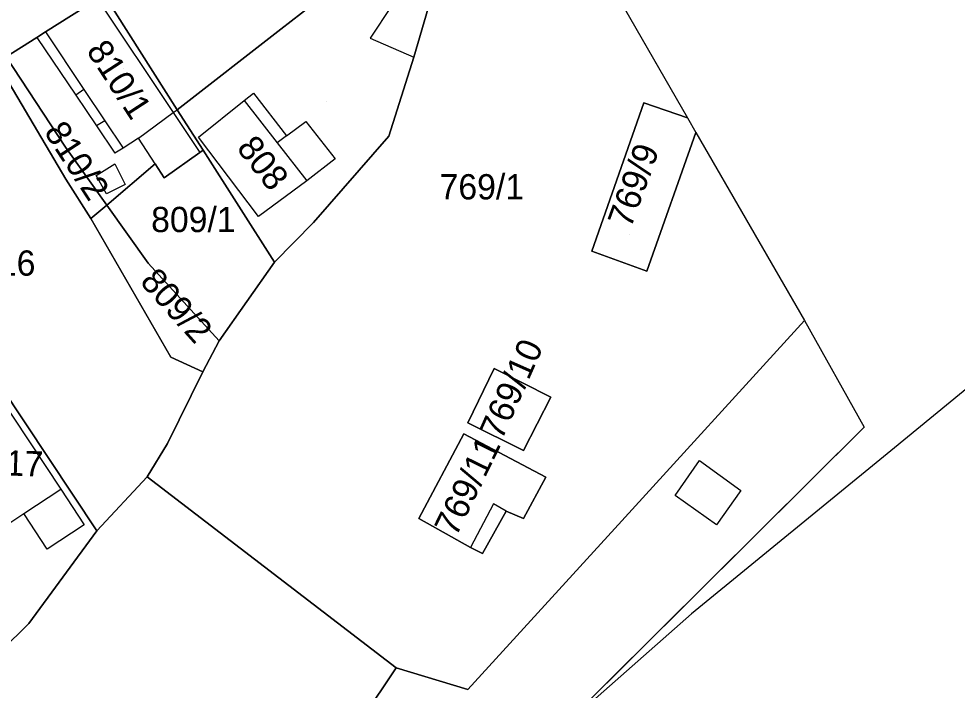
# Model space of a CAD drawing. Extents: x -263943 to -261149, y -1236934 to -1230686.
# Drawn here: x -262503.9 to -262429.6, y -1235184.3 to -1235131.2 of the extents above; entities that cross this region are included whole.
import ezdxf

# ---------------------------------------------------------------- set-up
doc = ezdxf.new("R2010")
doc.units = 0
for name, color, linetype in [('body_kn', 7, 'Continuous'), ('kladpar_druhypozemkov', 7, 'Continuous'), ('kladpar_hranice', 7, 'Continuous'), ('kladpar_parcelnecisla', 7, 'Continuous'), ('kladpar_plochy', 7, 'Continuous'), ('zappar_hrandruhpozemk', 7, 'Continuous'), ('zuob_linie', 7, 'Continuous'), ('zuob_plochy', 7, 'Continuous')]:
    doc.layers.add(name, color=color, linetype=linetype)

msp = doc.modelspace()

# ---------------------------------------------------------------- linework, layer by layer
at = {"layer": 'body_kn'}
for p, q in [((-262483.19, -1235132), (-262483.19, -1235132)), ((-262502.51, -1235132.64), (-262502.51, -1235132.64)), ((-262502.51, -1235132.64), (-262502.51, -1235132.64)), ((-262501.83, -1235132.21), (-262501.83, -1235132.21)), ((-262501.83, -1235132.21), (-262501.83, -1235132.21)), ((-262476.1, -1235132.71), (-262476.1, -1235132.71)), ((-262472.63, -1235134.21), (-262472.63, -1235134.21)), ((-262499.42, -1235137.22), (-262499.42, -1235137.22)), ((-262498.78, -1235136.76), (-262498.78, -1235136.76)), ((-262498.78, -1235136.76), (-262498.78, -1235136.76)), ((-262485.35, -1235137.05), (-262485.35, -1235137.05)), ((-262486.09, -1235137.65), (-262486.09, -1235137.65)), ((-262454.41, -1235137.83), (-262454.41, -1235137.83)), ((-262491.7, -1235138.6), (-262491.7, -1235138.6)), ((-262491.7, -1235138.6), (-262491.7, -1235138.6)), ((-262491.39, -1235138.38), (-262491.39, -1235138.38)), ((-262497.12, -1235139.25), (-262497.12, -1235139.25)), ((-262497.12, -1235139.25), (-262497.12, -1235139.25)), ((-262481.19, -1235139.31), (-262481.19, -1235139.31)), ((-262450.96, -1235139), (-262450.96, -1235139)), ((-262497.78, -1235139.65), (-262497.78, -1235139.65)), ((-262497.78, -1235139.65), (-262497.78, -1235139.65)), ((-262450.29, -1235140.17), (-262450.29, -1235140.17)), ((-262450.29, -1235140.17), (-262450.29, -1235140.17)), ((-262494.46, -1235140.63), (-262494.46, -1235140.63)), ((-262494.46, -1235140.63), (-262494.46, -1235140.63)), ((-262489.71, -1235140.55), (-262489.71, -1235140.55)), ((-262489.71, -1235140.55), (-262489.71, -1235140.55)), ((-262483.48, -1235140.99), (-262483.48, -1235140.99)), ((-262482.73, -1235140.44), (-262482.73, -1235140.44)), ((-262482.73, -1235140.44), (-262482.73, -1235140.44)), ((-262474.61, -1235140.46), (-262474.61, -1235140.46)), ((-262500.24, -1235141.33), (-262500.24, -1235141.33)), ((-262496.32, -1235141.81), (-262496.32, -1235141.81)), ((-262495.68, -1235141.4), (-262495.68, -1235141.4)), ((-262489.59, -1235141.76), (-262489.59, -1235141.76)), ((-262489.59, -1235141.76), (-262489.59, -1235141.76)), ((-262489.34, -1235141.58), (-262489.34, -1235141.58)), ((-262478.88, -1235142.25), (-262478.88, -1235142.25)), ((-262496.33, -1235142.64), (-262496.33, -1235142.64)), ((-262493.14, -1235142.65), (-262493.14, -1235142.65)), ((-262493.14, -1235142.65), (-262493.14, -1235142.65)), ((-262500.21, -1235143.87), (-262500.21, -1235143.87)), ((-262500.21, -1235143.87), (-262500.21, -1235143.87)), ((-262497.8, -1235143.57), (-262497.8, -1235143.57)), ((-262497.8, -1235143.57), (-262497.8, -1235143.57)), ((-262492.41, -1235143.76), (-262492.41, -1235143.76)), ((-262481.12, -1235144.01), (-262481.12, -1235144.01)), ((-262495.52, -1235144.3), (-262495.52, -1235144.3)), ((-262496.99, -1235145.04), (-262496.99, -1235145.04)), ((-262496.97, -1235145.93), (-262496.97, -1235145.93)), ((-262498.22, -1235146.99), (-262498.22, -1235146.99)), ((-262498.22, -1235146.99), (-262498.22, -1235146.99)), ((-262484.96, -1235146.82), (-262484.96, -1235146.82)), ((-262480.59, -1235147.31), (-262480.59, -1235147.31)), ((-262458.55, -1235149.57), (-262458.55, -1235149.57)), ((-262493.7, -1235150.53), (-262493.7, -1235150.53)), ((-262483.68, -1235150.44), (-262483.68, -1235150.44)), ((-262483.68, -1235150.44), (-262483.68, -1235150.44)), ((-262454.19, -1235151.14), (-262454.19, -1235151.14)), ((-262441.7, -1235155.07), (-262441.7, -1235155.07)), ((-262488.06, -1235156.67), (-262488.06, -1235156.67)), ((-262488.06, -1235156.67), (-262488.06, -1235156.67)), ((-262491.89, -1235157.96), (-262491.89, -1235157.96)), ((-262466.27, -1235158.87), (-262466.27, -1235158.87)), ((-262466.27, -1235158.87), (-262466.27, -1235158.87)), ((-262489.36, -1235159.13), (-262489.36, -1235159.13)), ((-262461.8, -1235161.14), (-262461.8, -1235161.14)), ((-262468.36, -1235163.16), (-262468.36, -1235163.16)), ((-262468.68, -1235164.04), (-262468.68, -1235164.04)), ((-262436.96, -1235163.52), (-262436.96, -1235163.52)), ((-262492.16, -1235164.81), (-262492.16, -1235164.81)), ((-262463.94, -1235165.36), (-262463.94, -1235165.36)), ((-262434.86, -1235165.39), (-262434.86, -1235165.39)), ((-262450, -1235166.14), (-262450, -1235166.14)), ((-262450, -1235166.14), (-262450, -1235166.14)), ((-262493.78, -1235167.45), (-262493.78, -1235167.45)), ((-262462.19, -1235167.47), (-262462.19, -1235167.47)), ((-262500.62, -1235168.43), (-262500.62, -1235168.43)), ((-262500.62, -1235168.43), (-262500.62, -1235168.43)), ((-262446.73, -1235168.53), (-262446.73, -1235168.53)), ((-262451.93, -1235168.91), (-262451.93, -1235168.91)), ((-262466.34, -1235169.58), (-262466.34, -1235169.58)), ((-262503.53, -1235170.35), (-262503.53, -1235170.35)), ((-262503.53, -1235170.35), (-262503.53, -1235170.35)), ((-262472.25, -1235170.73), (-262472.25, -1235170.73)), ((-262465.33, -1235170.16), (-262465.33, -1235170.16)), ((-262465.33, -1235170.16), (-262465.33, -1235170.16)), ((-262463.94, -1235170.75), (-262463.94, -1235170.75)), ((-262498.76, -1235171.23), (-262498.76, -1235171.23)), ((-262456.72, -1235171.52), (-262456.72, -1235171.52)), ((-262448.66, -1235171.23), (-262448.66, -1235171.23)), ((-262497.76, -1235171.72), (-262497.76, -1235171.72)), ((-262468.16, -1235173.05), (-262468.16, -1235173.05)), ((-262501.68, -1235173.16), (-262501.68, -1235173.16)), ((-262467.21, -1235173.5), (-262467.21, -1235173.5)), ((-262467.21, -1235173.5), (-262467.21, -1235173.5)), ((-262450.64, -1235178.3), (-262450.64, -1235178.3)), ((-262503.13, -1235179.05), (-262503.13, -1235179.05)), ((-262503.13, -1235179.05), (-262503.13, -1235179.05)), ((-262474.05, -1235182.56), (-262474.05, -1235182.56)), ((-262468.36, -1235184.27), (-262468.36, -1235184.27))]:
    msp.add_line(p, q, dxfattribs=at)
at = {"layer": 'kladpar_druhypozemkov'}
for p, q in [((-262495.68, -1235135.11), (-262495.68, -1235135.11)), ((-262479.58, -1235137.72), (-262479.58, -1235137.72)), ((-262502.32, -1235139.4), (-262502.32, -1235139.4)), ((-262467.72, -1235143.37), (-262467.72, -1235143.37)), ((-262490.36, -1235145.66), (-262490.36, -1235145.66)), ((-262455.52, -1235148.27), (-262455.52, -1235148.27)), ((-262494.26, -1235152.16), (-262494.26, -1235152.16)), ((-262466.6, -1235161.44), (-262466.6, -1235161.44)), ((-262469.06, -1235167.99), (-262469.06, -1235167.99))]:
    msp.add_line(p, q, dxfattribs=at)
at = {"layer": 'kladpar_hranice'}
msp.add_line((-262488.06, -1235156.67), (-262483.68, -1235150.44), dxfattribs=at)
for points in [[(-262478.71, -1235123.87), (-262476.62, -1235126.89), (-262483.19, -1235132), (-262491.39, -1235138.38), (-262497.18, -1235129.25), (-262503.92, -1235119.62), (-262496.31, -1235115.7), (-262492.8, -1235113.9), (-262487.98, -1235111.47), (-262486.88, -1235111.9), (-262486.71, -1235112.32), (-262478.71, -1235123.87)], [(-262483.68, -1235150.44), (-262480.59, -1235147.31), (-262474.61, -1235140.46), (-262472.63, -1235134.21), (-262471.5, -1235130.33), (-262468.7, -1235117.51), (-262465.44, -1235113.89), (-262450.96, -1235139), (-262454.41, -1235137.83), (-262458.55, -1235149.57), (-262454.19, -1235151.14), (-262450.29, -1235140.17), (-262441.7, -1235155.07), (-262456.72, -1235171.52), (-262468.36, -1235184.27), (-262474.05, -1235182.56), (-262493.78, -1235167.45), (-262492.16, -1235164.81), (-262489.36, -1235159.13), (-262488.06, -1235156.67)], [(-262501.83, -1235132.21), (-262502.51, -1235132.64), (-262504.93, -1235134.18), (-262512.05, -1235123.52), (-262503.92, -1235119.62), (-262497.18, -1235129.25), (-262497.71, -1235129.59), (-262501.83, -1235132.21)], [(-262473.8, -1235129.15), (-262472.58, -1235129.77), (-262471.5, -1235130.33), (-262472.63, -1235134.21), (-262474.61, -1235140.46), (-262480.59, -1235147.31), (-262483.68, -1235150.44), (-262489.34, -1235141.58), (-262491.39, -1235138.38), (-262483.19, -1235132), (-262476.62, -1235126.89), (-262474.38, -1235130.12), (-262473.8, -1235129.15)], [(-262489.59, -1235141.76), (-262492.41, -1235143.76), (-262493.14, -1235142.65), (-262496.97, -1235145.93), (-262500.24, -1235141.33), (-262504.93, -1235134.18), (-262502.51, -1235132.64), (-262501.83, -1235132.21), (-262497.71, -1235129.59), (-262497.18, -1235129.25), (-262491.39, -1235138.38), (-262489.34, -1235141.58), (-262489.59, -1235141.76)], [(-262500.21, -1235143.87), (-262505.69, -1235134.66), (-262504.93, -1235134.18), (-262500.24, -1235141.33), (-262496.97, -1235145.93), (-262498.22, -1235146.99), (-262500.21, -1235143.87)], [(-262505.69, -1235134.66), (-262500.21, -1235143.87), (-262498.22, -1235146.99), (-262491.89, -1235157.96), (-262489.36, -1235159.13), (-262492.16, -1235164.81), (-262493.78, -1235167.45), (-262497.76, -1235171.72), (-262505.35, -1235160.26), (-262512.76, -1235149.11), (-262509.93, -1235147.48), (-262512.39, -1235141.39), (-262514.08, -1235142.36), (-262514.68, -1235139.95), (-262510.1, -1235137.06), (-262509.93, -1235137.32), (-262509.03, -1235136.76), (-262508.41, -1235137.83), (-262505.69, -1235136.05), (-262506.32, -1235135.06), (-262505.69, -1235134.66)], [(-262450.29, -1235140.17), (-262454.19, -1235151.14), (-262458.55, -1235149.57), (-262454.41, -1235137.83), (-262450.96, -1235139), (-262450.29, -1235140.17)], [(-262488.06, -1235156.67), (-262493.7, -1235150.53), (-262496.97, -1235145.93), (-262493.14, -1235142.65), (-262492.41, -1235143.76), (-262489.59, -1235141.76), (-262489.34, -1235141.58), (-262483.68, -1235150.44), (-262488.06, -1235156.67)], [(-262498.22, -1235146.99), (-262496.97, -1235145.93), (-262493.7, -1235150.53), (-262488.06, -1235156.67), (-262489.36, -1235159.13), (-262491.89, -1235157.96), (-262498.22, -1235146.99)], [(-262512.74, -1235240.19), (-262497.62, -1235217.82), (-262474.05, -1235182.56), (-262468.36, -1235184.27), (-262456.72, -1235171.52), (-262441.7, -1235155.07), (-262436.96, -1235163.52), (-262461.39, -1235187.78), (-262468.43, -1235196.06), (-262475.28, -1235206.01), (-262476.89, -1235208.47), (-262479.83, -1235212.4), (-262481.38, -1235214.65), (-262487.54, -1235223.7), (-262496.38, -1235236.42), (-262499.73, -1235241.2), (-262520.14, -1235282.1)], [(-262463.94, -1235165.36), (-262461.8, -1235161.14), (-262466.27, -1235158.87), (-262468.36, -1235163.16), (-262463.94, -1235165.36)], [(-262466.27, -1235158.87), (-262461.8, -1235161.14), (-262463.94, -1235165.36), (-262468.36, -1235163.16), (-262466.27, -1235158.87)], [(-262503.13, -1235179.05), (-262507.45, -1235183.29), (-262517.81, -1235168.06), (-262510.69, -1235163.6), (-262510.09, -1235163.23), (-262505.83, -1235160.56), (-262505.35, -1235160.26), (-262497.76, -1235171.72), (-262503.13, -1235179.05)], [(-262468.16, -1235173.05), (-262467.21, -1235173.5), (-262465.33, -1235170.16), (-262463.94, -1235170.75), (-262462.19, -1235167.47), (-262468.68, -1235164.04), (-262472.25, -1235170.73), (-262468.16, -1235173.05)], [(-262467.21, -1235173.5), (-262468.16, -1235173.05), (-262472.25, -1235170.73), (-262468.68, -1235164.04), (-262462.19, -1235167.47), (-262463.94, -1235170.75), (-262465.33, -1235170.16), (-262467.21, -1235173.5)], [(-262510.91, -1235211.23), (-262507.78, -1235210.03), (-262502.94, -1235208.17), (-262505.83, -1235200.05), (-262513.8, -1235202.94), (-262518.8, -1235204.72), (-262519.9, -1235201.17), (-262517.78, -1235200.49), (-262516.95, -1235188.46), (-262515, -1235187.62), (-262507.45, -1235183.29), (-262503.13, -1235179.05), (-262497.76, -1235171.72), (-262493.78, -1235167.45), (-262474.05, -1235182.56), (-262497.62, -1235217.82), (-262504.97, -1235213.34), (-262510.91, -1235211.23)]]:
    msp.add_lwpolyline(points, dxfattribs=at)
at = {"layer": 'kladpar_plochy'}
for p, q in [((-262465.44, -1235113.89), (-262450.96, -1235139)), ((-262472.63, -1235134.21), (-262471.5, -1235130.33)), ((-262474.61, -1235140.46), (-262472.63, -1235134.21)), ((-262454.41, -1235137.83), (-262458.55, -1235149.57)), ((-262450.96, -1235139), (-262454.41, -1235137.83)), ((-262454.19, -1235151.14), (-262450.29, -1235140.17)), ((-262450.29, -1235140.17), (-262441.7, -1235155.07)), ((-262480.59, -1235147.31), (-262474.61, -1235140.46)), ((-262483.68, -1235150.44), (-262480.59, -1235147.31)), ((-262458.55, -1235149.57), (-262454.19, -1235151.14)), ((-262488.06, -1235156.67), (-262483.68, -1235150.44)), ((-262441.7, -1235155.07), (-262456.72, -1235171.52)), ((-262456.72, -1235171.52), (-262441.7, -1235155.07)), ((-262441.7, -1235155.07), (-262436.96, -1235163.52)), ((-262489.36, -1235159.13), (-262488.06, -1235156.67)), ((-262466.27, -1235158.87), (-262468.36, -1235163.16)), ((-262461.8, -1235161.14), (-262466.27, -1235158.87)), ((-262492.16, -1235164.81), (-262489.36, -1235159.13)), ((-262463.94, -1235165.36), (-262461.8, -1235161.14)), ((-262468.36, -1235163.16), (-262463.94, -1235165.36)), ((-262468.68, -1235164.04), (-262472.25, -1235170.73)), ((-262462.19, -1235167.47), (-262468.68, -1235164.04)), ((-262436.96, -1235163.52), (-262461.39, -1235187.78)), ((-262493.78, -1235167.45), (-262492.16, -1235164.81)), ((-262474.05, -1235182.56), (-262493.78, -1235167.45)), ((-262463.94, -1235170.75), (-262462.19, -1235167.47)), ((-262472.25, -1235170.73), (-262468.16, -1235173.05)), ((-262467.21, -1235173.5), (-262465.33, -1235170.16)), ((-262465.33, -1235170.16), (-262463.94, -1235170.75)), ((-262456.72, -1235171.52), (-262468.36, -1235184.27)), ((-262468.36, -1235184.27), (-262456.72, -1235171.52)), ((-262468.16, -1235173.05), (-262467.21, -1235173.5)), ((-262497.62, -1235217.82), (-262474.05, -1235182.56)), ((-262468.36, -1235184.27), (-262474.05, -1235182.56)), ((-262474.05, -1235182.56), (-262468.36, -1235184.27))]:
    msp.add_line(p, q, dxfattribs=at)
for points in [[(-262478.71, -1235123.87), (-262476.62, -1235126.89), (-262483.19, -1235132), (-262491.39, -1235138.38), (-262497.18, -1235129.25), (-262503.92, -1235119.62), (-262496.31, -1235115.7), (-262492.8, -1235113.9), (-262487.98, -1235111.47), (-262486.88, -1235111.9), (-262486.71, -1235112.32)], [(-262501.83, -1235132.21), (-262502.51, -1235132.64), (-262504.93, -1235134.18), (-262512.05, -1235123.52), (-262503.92, -1235119.62), (-262497.18, -1235129.25), (-262497.71, -1235129.59)], [(-262473.8, -1235129.15), (-262472.58, -1235129.77), (-262471.5, -1235130.33), (-262472.63, -1235134.21), (-262474.61, -1235140.46), (-262480.59, -1235147.31), (-262483.68, -1235150.44), (-262489.34, -1235141.58), (-262491.39, -1235138.38), (-262483.19, -1235132), (-262476.62, -1235126.89), (-262474.38, -1235130.12)], [(-262489.59, -1235141.76), (-262492.41, -1235143.76), (-262493.14, -1235142.65), (-262496.97, -1235145.93), (-262500.24, -1235141.33), (-262504.93, -1235134.18), (-262502.51, -1235132.64), (-262501.83, -1235132.21), (-262497.71, -1235129.59), (-262497.18, -1235129.25), (-262491.39, -1235138.38), (-262489.34, -1235141.58)], [(-262500.21, -1235143.87), (-262505.69, -1235134.66), (-262504.93, -1235134.18), (-262500.24, -1235141.33), (-262496.97, -1235145.93), (-262498.22, -1235146.99)], [(-262505.69, -1235134.66), (-262500.21, -1235143.87), (-262498.22, -1235146.99), (-262491.89, -1235157.96), (-262489.36, -1235159.13), (-262492.16, -1235164.81), (-262493.78, -1235167.45), (-262497.76, -1235171.72), (-262505.35, -1235160.26), (-262512.76, -1235149.11), (-262509.93, -1235147.48), (-262512.39, -1235141.39), (-262514.08, -1235142.36), (-262514.68, -1235139.95), (-262510.1, -1235137.06), (-262509.93, -1235137.32), (-262509.03, -1235136.76), (-262508.41, -1235137.83), (-262505.69, -1235136.05), (-262506.32, -1235135.06)], [(-262450.29, -1235140.17), (-262454.19, -1235151.14), (-262458.55, -1235149.57), (-262454.41, -1235137.83), (-262450.96, -1235139)], [(-262488.06, -1235156.67), (-262493.7, -1235150.53), (-262496.97, -1235145.93), (-262493.14, -1235142.65), (-262492.41, -1235143.76), (-262489.59, -1235141.76), (-262489.34, -1235141.58), (-262483.68, -1235150.44)], [(-262498.22, -1235146.99), (-262496.97, -1235145.93), (-262493.7, -1235150.53), (-262488.06, -1235156.67), (-262489.36, -1235159.13), (-262491.89, -1235157.96)], [(-262466.27, -1235158.87), (-262461.8, -1235161.14), (-262463.94, -1235165.36), (-262468.36, -1235163.16)], [(-262503.13, -1235179.05), (-262507.45, -1235183.29), (-262517.81, -1235168.06), (-262510.69, -1235163.6), (-262510.09, -1235163.23), (-262505.83, -1235160.56), (-262505.35, -1235160.26), (-262497.76, -1235171.72)], [(-262467.21, -1235173.5), (-262468.16, -1235173.05), (-262472.25, -1235170.73), (-262468.68, -1235164.04), (-262462.19, -1235167.47), (-262463.94, -1235170.75), (-262465.33, -1235170.16)], [(-262510.91, -1235211.23), (-262507.78, -1235210.03), (-262502.94, -1235208.17), (-262505.83, -1235200.05), (-262513.8, -1235202.94), (-262518.8, -1235204.72), (-262519.9, -1235201.17), (-262517.78, -1235200.49), (-262516.95, -1235188.46), (-262515, -1235187.62), (-262507.45, -1235183.29), (-262503.13, -1235179.05), (-262497.76, -1235171.72), (-262493.78, -1235167.45), (-262474.05, -1235182.56), (-262497.62, -1235217.82), (-262504.97, -1235213.34)]]:
    msp.add_lwpolyline(points, close=True, dxfattribs=at)
at = {"layer": 'zappar_hrandruhpozemk'}
for p, q in [((-262474.38, -1235130.12), (-262476.1, -1235132.71)), ((-262476.1, -1235132.71), (-262472.63, -1235134.21)), ((-262498.78, -1235136.76), (-262499.42, -1235137.22)), ((-262489.71, -1235140.55), (-262486.09, -1235137.65)), ((-262494.46, -1235140.63), (-262491.7, -1235138.6)), ((-262491.7, -1235138.6), (-262491.39, -1235138.38)), ((-262497.12, -1235139.25), (-262497.78, -1235139.65)), ((-262497.78, -1235139.65), (-262496.32, -1235141.81)), ((-262482.73, -1235140.44), (-262483.48, -1235140.99)), ((-262497.8, -1235143.57), (-262496.33, -1235142.64)), ((-262505.83, -1235160.56), (-262500.62, -1235168.43)), ((-262451.93, -1235168.91), (-262450, -1235166.14)), ((-262503.53, -1235170.35), (-262500.62, -1235168.43)), ((-262500.62, -1235168.43), (-262498.76, -1235171.23)), ((-262448.66, -1235171.23), (-262451.93, -1235168.91)), ((-262466.34, -1235169.58), (-262468.16, -1235173.05)), ((-262465.33, -1235170.16), (-262466.34, -1235169.58))]:
    msp.add_line(p, q, dxfattribs=at)
for points in [[(-262497.71, -1235129.59), (-262491.7, -1235138.6), (-262489.59, -1235141.76)], [(-262502.51, -1235132.64), (-262499.42, -1235137.22), (-262497.78, -1235139.65)], [(-262501.83, -1235132.21), (-262498.78, -1235136.76), (-262497.12, -1235139.25), (-262495.68, -1235141.4)], [(-262486.09, -1235137.65), (-262485.35, -1235137.05), (-262482.73, -1235140.44), (-262481.19, -1235139.31), (-262478.88, -1235142.25), (-262481.12, -1235144.01), (-262484.96, -1235146.82), (-262489.71, -1235140.55)], [(-262486.09, -1235137.65), (-262483.48, -1235140.99), (-262481.12, -1235144.01)], [(-262493.14, -1235142.65), (-262494.46, -1235140.63), (-262495.68, -1235141.4), (-262496.32, -1235141.81)], [(-262496.33, -1235142.64), (-262495.52, -1235144.3), (-262496.99, -1235145.04), (-262497.8, -1235143.57)], [(-262450, -1235166.14), (-262446.73, -1235168.53), (-262448.66, -1235171.23)], [(-262505.43, -1235171.6), (-262504.8, -1235171.19), (-262503.53, -1235170.35)], [(-262498.76, -1235171.23), (-262501.68, -1235173.16), (-262503.53, -1235170.35)]]:
    msp.add_lwpolyline(points, dxfattribs=at)
at = {"layer": 'zuob_linie'}
msp.add_lwpolyline([(-262377.62, -1234986.06), (-262355.12, -1235025.18), (-262353.8, -1235043.23), (-262354.68, -1235058.32), (-262355.68, -1235068.88), (-262358.38, -1235081.01), (-262361.82, -1235089.04), (-262376.35, -1235114.31), (-262384.99, -1235124.05), (-262402.75, -1235139.02), (-262407.37, -1235140.15), (-262408.7, -1235140.47), (-262413.33, -1235138.04), (-262414.78, -1235136.3), (-262419.34, -1235140.11), (-262416.99, -1235147.88), (-262419.75, -1235153.03), (-262420.43, -1235153.58), (-262428.09, -1235159.85), (-262434.86, -1235165.39), (-262450.64, -1235178.3), (-262461.39, -1235187.78)], dxfattribs=at)
at = {"layer": 'zuob_plochy'}
msp.add_lwpolyline([(-262377.62, -1234986.06), (-262355.12, -1235025.18), (-262353.8, -1235043.23), (-262354.68, -1235058.32), (-262355.68, -1235068.88), (-262358.38, -1235081.01), (-262361.82, -1235089.04), (-262376.35, -1235114.31), (-262384.99, -1235124.05), (-262402.75, -1235139.02), (-262407.37, -1235140.15), (-262408.7, -1235140.47), (-262413.33, -1235138.04), (-262414.78, -1235136.3), (-262419.34, -1235140.11), (-262416.99, -1235147.88), (-262419.75, -1235153.03), (-262420.43, -1235153.58), (-262428.09, -1235159.85), (-262434.86, -1235165.39), (-262450.64, -1235178.3), (-262461.39, -1235187.78)], dxfattribs=at)

# ---------------------------------------------------------------- texts
at = {"layer": 'kladpar_parcelnecisla'}
for s, rotation, p in [('810/1', 303, (-262498.637, -1235133.691)), ('810/2', 303, (-262501.987, -1235140.125)), ('808', 308, (-262486.747, -1235141.426)), ('769/9', 70, (-262455.456, -1235147.823)), ('809/2', 312, (-262494.416, -1235152.046)), ('769/10', 66, (-262465.676, -1235164.609)), ('769/11', 64, (-262469.298, -1235172.259)), ('817', 358, (-262506.498, -1235167.274))]:
    msp.add_text(s, height=2, rotation=rotation, dxfattribs=at).set_placement(p)
for s, p in [('769/1', (-262470.602, -1235145.47)), ('809/1', (-262493.453, -1235148.06)), ('816', (-262507.081, -1235151.51))]:
    msp.add_text(s, height=2, dxfattribs=at).set_placement(p)

doc.saveas('drawing.dxf')
